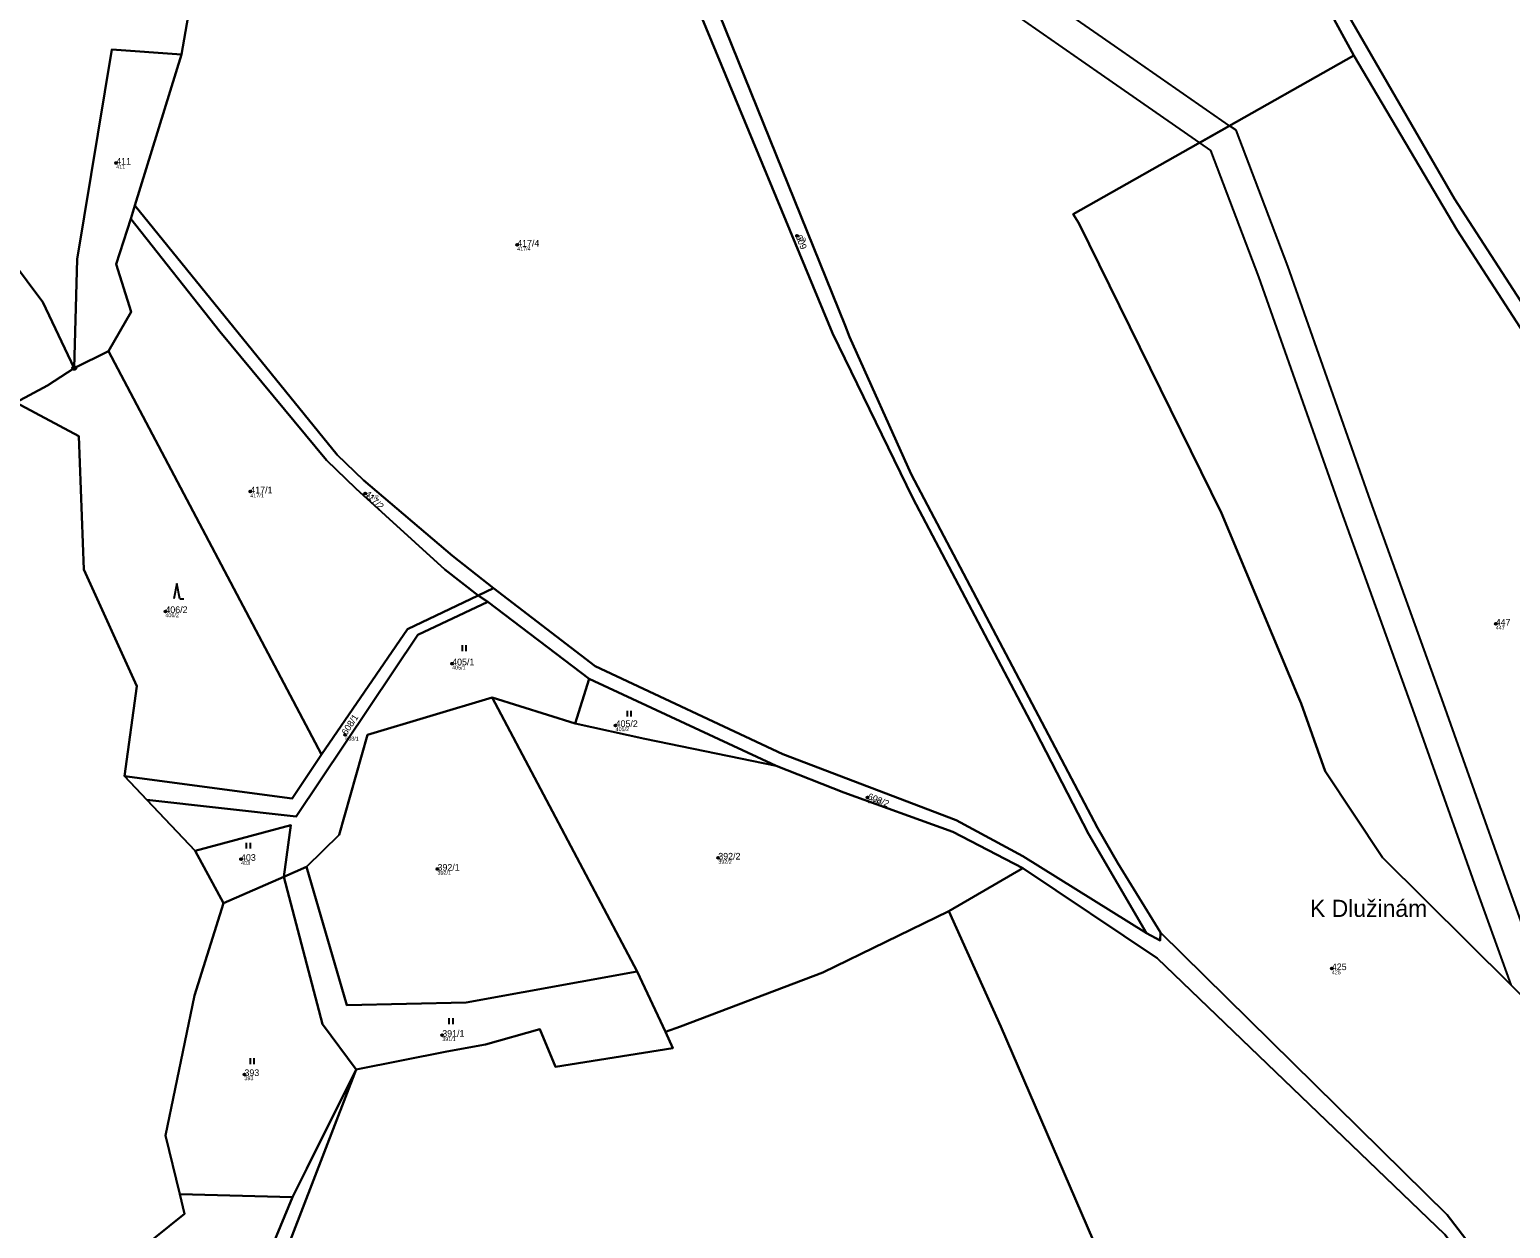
# Model space of a CAD drawing. Extents: x -680203 to -673936, y -1102717 to -1093650.
# Drawn here: x -678803.2 to -678423.4, y -1094627.8 to -1094320.1 of the extents above; entities that cross this region are included whole.
import ezdxf

# ---------------------------------------------------------------- set-up
doc = ezdxf.new("R2010")
doc.units = 0
for name, color, linetype in [('Definiční body', 7, 'Continuous'), ('SOxx01xx_ŽSp_násyp_plocha', 7, 'Continuous'), ('SOxx02xx_Koleje_param další_Popis10', 7, 'Continuous'), ('SOxx02xx_Staničení_Popis10', 7, 'Continuous'), ('SOxxxxxx_Koleje_hlavní_body_Popis10', 7, 'Continuous'), ('SOxxxxxx_Koleje_LN_parametry_Popis10', 7, 'Continuous'), ('SOxxxxxx_Osa_bod_P', 7, 'Continuous'), ('x_prac', 7, 'Continuous')]:
    doc.layers.add(name, color=color, linetype=linetype)

msp = doc.modelspace()

# ---------------------------------------------------------------- linework, layer by layer
at = {"layer": 'Definiční body'}
for centre in [(-678780.99, -1094354.36), (-678606.35, -1094373.05), (-678678.13, -1094375.38), (-678746.58, -1094438.69), (-678717.11, -1094439.18), (-678768.37, -1094469.43), (-678427.11, -1094472.64), (-678694.81, -1094482.85), (-678652.88, -1094498.68), (-678722.22, -1094501.09), (-678588.23, -1094517.17), (-678748.97, -1094533.02), (-678626.54, -1094532.69), (-678698.56, -1094535.54), (-678469.17, -1094561.07), (-678697.35, -1094578.18), (-678748.09, -1094588.25)]:
    msp.add_circle(centre, 0.25, dxfattribs=at)
at = {"layer": 'SOxx01xx_ŽSp_násyp_plocha'}
for points in [[(-678408.41, -1094197.41), (-678433.07, -1094205.99), (-678457.78, -1094208.86), (-678460.39, -1094208.1), (-678465.51, -1094207.42), (-678506.18, -1094206.93), (-678544.04, -1094205.18), (-678558.79, -1094208.3), (-678539.23, -1094218.9), (-678497.99, -1094267.13), (-678476.13, -1094296.89), (-678437.65, -1094363.55), (-678400.98, -1094420.29)], [(-678400.98, -1094420.29), (-678437.65, -1094363.55), (-678476.13, -1094296.89)], [(-678423.28, -1094565.26), (-678456.18, -1094532.59), (-678470.9, -1094510.42), (-678477.03, -1094493.04), (-678478.01, -1094490.65), (-678497.43, -1094444.25), (-678534.04, -1094369.78), (-678535.5, -1094367.45), (-678463.51, -1094326.79), (-678477.04, -1094301.95)], [(-678477.04, -1094301.95), (-678463.51, -1094326.79), (-678436.99, -1094371.58), (-678402.84, -1094424.49)], [(-678626.28, -1094316.05), (-678594, -1094396.07), (-678592.87, -1094399.01), (-678577.1, -1094434.22), (-678529.29, -1094524.94), (-678524.07, -1094534.07), (-678513.09, -1094551.85), (-678439.57, -1094624.33), (-678404.97, -1094669.5)], [(-678404.97, -1094669.5), (-678439.57, -1094624.33), (-678513.09, -1094551.85), (-678513.17, -1094553.92), (-678516.66, -1094552.02), (-678548.39, -1094532.25), (-678565.48, -1094523.02), (-678610, -1094506.08), (-678658.12, -1094483.51), (-678684.16, -1094463.5), (-678688.11, -1094465.37), (-678685.63, -1094466.94), (-678659.67, -1094486.75), (-678611.69, -1094509.05), (-678594.34, -1094515.95), (-678566.4, -1094526.01), (-678548.4, -1094535.33), (-678513.96, -1094558.46), (-678440.17, -1094629.36), (-678407.69, -1094672.09)], [(-678526.05, -1094640.92), (-678554.08, -1094575.98), (-678567.43, -1094546.36), (-678599.73, -1094562.14), (-678636.2, -1094575.98), (-678640.09, -1094577.36), (-678638.16, -1094581.56), (-678668.27, -1094586.31), (-678672.33, -1094576.65), (-678686.27, -1094580.6), (-678696.21, -1094582.37), (-678719.43, -1094587.01), (-678744.04, -1094650.9)]]:
    msp.add_lwpolyline(points, dxfattribs=at)
for points in [[(-678791.74, -1094406.98), (-678790.98, -1094379.04), (-678782.14, -1094325.24), (-678764.27, -1094326.55), (-678762.2, -1094314.73), (-678791.33, -1094309.28), (-678776.46, -1094252.32), (-678799.64, -1094217.73), (-678809.89, -1094229.73), (-678826.61, -1094249.21), (-678824.52, -1094263.89), (-678849.98, -1094294.47), (-678863.57, -1094312.03), (-678871.03, -1094320.13), (-678877.76, -1094326.11), (-678820.2, -1094362.8), (-678799.78, -1094390.03)], [(-678762.2, -1094314.73), (-678764.27, -1094326.55), (-678776.2, -1094365.27), (-678724.33, -1094429.26), (-678717.52, -1094435.75), (-678694.73, -1094455.17), (-678684.16, -1094463.5), (-678658.12, -1094483.51), (-678610, -1094506.08), (-678565.48, -1094523.02), (-678548.39, -1094532.25), (-678516.66, -1094552.02), (-678531.6, -1094526.53), (-678546.45, -1094497.65), (-678576.65, -1094440.41), (-678597.22, -1094398.05), (-678630.64, -1094317.27), (-678642.26, -1094263.11), (-678686.1, -1094259.37), (-678743.83, -1094265.97), (-678756.81, -1094281.18)], [(-678630.64, -1094317.27), (-678597.22, -1094398.05), (-678576.65, -1094440.41), (-678546.45, -1094497.65), (-678531.6, -1094526.53), (-678516.66, -1094552.02), (-678513.17, -1094553.92), (-678513.09, -1094551.85), (-678524.07, -1094534.07), (-678529.29, -1094524.94), (-678577.1, -1094434.22), (-678592.87, -1094399.01), (-678594, -1094396.07), (-678626.28, -1094316.05), (-678637.56, -1094263.43), (-678640.36, -1094263.24), (-678642.26, -1094263.11)], [(-678877.76, -1094326.11), (-678888.71, -1094336.04), (-678877.35, -1094339.01), (-678867.86, -1094354.17), (-678830.57, -1094373.86), (-678809.51, -1094393.55), (-678806.75, -1094415.82), (-678798.58, -1094411.43), (-678791.74, -1094406.98), (-678799.78, -1094390.03), (-678820.2, -1094362.8)], [(-678777.22, -1094368.65), (-678776.2, -1094365.27), (-678764.27, -1094326.55), (-678782.14, -1094325.24), (-678790.98, -1094379.04), (-678791.74, -1094406.98), (-678783, -1094402.66), (-678777.11, -1094392.52), (-678780.97, -1094380.34)], [(-678388.12, -1094602.7), (-678312.09, -1094546.08), (-678320.7, -1094527.04), (-678344.48, -1094496.29), (-678362.44, -1094475.63), (-678402.84, -1094424.49), (-678436.99, -1094371.58), (-678463.51, -1094326.79), (-678535.5, -1094367.45), (-678534.04, -1094369.78), (-678497.43, -1094444.25), (-678478.01, -1094490.65), (-678477.03, -1094493.04), (-678470.9, -1094510.42), (-678456.18, -1094532.59), (-678423.28, -1094565.26), (-678410.01, -1094578.59), (-678397.51, -1094591.35), (-678396.03, -1094592.77)], [(-678776.2, -1094365.27), (-678777.22, -1094368.65), (-678754.39, -1094397.56), (-678727, -1094430.65), (-678719.49, -1094437.91), (-678696.7, -1094458.68), (-678688.11, -1094465.37), (-678684.16, -1094463.5), (-678694.73, -1094455.17), (-678717.52, -1094435.75), (-678724.33, -1094429.26)], [(-678719.49, -1094437.91), (-678727, -1094430.65), (-678754.39, -1094397.56), (-678777.22, -1094368.65), (-678780.97, -1094380.34), (-678777.11, -1094392.52), (-678783, -1094402.66), (-678728.28, -1094506.13), (-678706.26, -1094473.95), (-678688.11, -1094465.37), (-678696.7, -1094458.68)], [(-678791.74, -1094406.98), (-678798.58, -1094411.43), (-678806.75, -1094415.82), (-678790.56, -1094424.45), (-678789.3, -1094458.68), (-678775.68, -1094488.62), (-678778.84, -1094511.76), (-678735.82, -1094517.49), (-678728.28, -1094506.13), (-678783, -1094402.66)], [(-678768.32, -1094603.9), (-678760.87, -1094567.97), (-678753.46, -1094544.35), (-678760.75, -1094530.88), (-678773.1, -1094517.82), (-678778.84, -1094511.76), (-678775.68, -1094488.62), (-678789.3, -1094458.68), (-678790.56, -1094424.45), (-678806.75, -1094415.82), (-678844.24, -1094435.83), (-678834.45, -1094471.28), (-678840.98, -1094499.81), (-678857.61, -1094512.12), (-678898.45, -1094552.02), (-678913.74, -1094552.78), (-678880.47, -1094624.28), (-678875.71, -1094678.22), (-678770.93, -1094687.98), (-678769.21, -1094668.37), (-678781.17, -1094649.96), (-678774.86, -1094633.19), (-678763.5, -1094624.06), (-678764.7, -1094619.02)], [(-678773.1, -1094517.82), (-678734.84, -1094522.09), (-678703.62, -1094475.46), (-678685.63, -1094466.94), (-678688.11, -1094465.37), (-678706.26, -1094473.95), (-678728.28, -1094506.13), (-678735.82, -1094517.49), (-678778.84, -1094511.76)], [(-678685.63, -1094466.94), (-678703.62, -1094475.46), (-678734.84, -1094522.09), (-678773.1, -1094517.82), (-678760.75, -1094530.88), (-678736.16, -1094524.29), (-678737.99, -1094537.58), (-678732.2, -1094535.01), (-678723.78, -1094526.77), (-678716.54, -1094501.11), (-678684.57, -1094491.54), (-678663.29, -1094498.24), (-678659.67, -1094486.75)], [(-678611.69, -1094509.05), (-678659.67, -1094486.75), (-678663.29, -1094498.24), (-678645.38, -1094502.16)], [(-678716.54, -1094501.11), (-678723.78, -1094526.77), (-678732.2, -1094535.01), (-678721.84, -1094570.51), (-678691.19, -1094569.77), (-678647.31, -1094561.84), (-678684.57, -1094491.54)], [(-678663.29, -1094498.24), (-678684.57, -1094491.54), (-678647.31, -1094561.84), (-678640.09, -1094577.36), (-678636.2, -1094575.98), (-678599.73, -1094562.14), (-678567.43, -1094546.36), (-678548.4, -1094535.33), (-678566.4, -1094526.01), (-678594.34, -1094515.95), (-678611.69, -1094509.05), (-678645.38, -1094502.16)], [(-678760.75, -1094530.88), (-678753.46, -1094544.35), (-678737.99, -1094537.58), (-678736.16, -1094524.29)], [(-678732.2, -1094535.01), (-678737.99, -1094537.58), (-678728.09, -1094575.37), (-678719.43, -1094587.01), (-678696.21, -1094582.37), (-678686.27, -1094580.6), (-678672.33, -1094576.65), (-678668.27, -1094586.31), (-678638.16, -1094581.56), (-678640.09, -1094577.36), (-678647.31, -1094561.84), (-678691.19, -1094569.77), (-678721.84, -1094570.51)], [(-678567.43, -1094546.36), (-678554.08, -1094575.98), (-678526.05, -1094640.92), (-678453.93, -1094804.16), (-678428.01, -1094765.69), (-678381.69, -1094715.68), (-678407.69, -1094672.09), (-678440.17, -1094629.36), (-678513.96, -1094558.46), (-678548.4, -1094535.33)], [(-678735.72, -1094619.75), (-678732.08, -1094612.45), (-678719.43, -1094587.01), (-678728.09, -1094575.37), (-678737.99, -1094537.58), (-678753.46, -1094544.35), (-678760.87, -1094567.97), (-678768.32, -1094603.9), (-678764.7, -1094619.02)], [(-678757.43, -1094728.37), (-678757.81, -1094736.31), (-678751.92, -1094736.1), (-678751.1, -1094711.31), (-678744.04, -1094650.9), (-678719.43, -1094587.01), (-678732.08, -1094612.45), (-678735.72, -1094619.75), (-678748.54, -1094650.57), (-678751.06, -1094669.88), (-678756.88, -1094712.73)], [(-678751.06, -1094669.88), (-678748.54, -1094650.57), (-678735.72, -1094619.75), (-678764.7, -1094619.02), (-678763.5, -1094624.06), (-678774.86, -1094633.19), (-678781.17, -1094649.96), (-678769.21, -1094668.37)]]:
    msp.add_lwpolyline(points, close=True, dxfattribs=at)
at = {"layer": 'SOxx02xx_Koleje_param další_Popis10'}
for radius in [0.5, 0.0303]:
    msp.add_circle((-678791.74, -1094406.98), radius, dxfattribs=at)
at = {"layer": 'SOxxxxxx_Koleje_hlavní_body_Popis10'}
for p, q in [((-678765.41, -1094462.25), (-678766.16, -1094466.25)), ((-678764.66, -1094466.25), (-678765.41, -1094462.25)), ((-678764.66, -1094466.25), (-678763.66, -1094466.25)), ((-678692.18, -1094479.64), (-678692.18, -1094478.14)), ((-678691.18, -1094479.64), (-678691.18, -1094478.14)), ((-678649.86, -1094496.44), (-678649.86, -1094494.94)), ((-678648.86, -1094496.44), (-678648.86, -1094494.94)), ((-678747.56, -1094530.32), (-678747.56, -1094528.82)), ((-678746.56, -1094530.32), (-678746.56, -1094528.82)), ((-678695.58, -1094575.36), (-678695.58, -1094573.86)), ((-678694.58, -1094575.36), (-678694.58, -1094573.86)), ((-678746.56, -1094585.62), (-678746.56, -1094584.12)), ((-678745.56, -1094585.62), (-678745.56, -1094584.12))]:
    msp.add_line(p, q, dxfattribs=at)
at = {"layer": 'SOxxxxxx_Koleje_LN_parametry_Popis10'}
for points in [[(-678756.36, -1094173.26), (-678719.91, -1094198.23), (-678717.48, -1094199.91), (-678670.3, -1094232.51), (-678663.29, -1094237.43), (-678647.47, -1094248.53), (-678624.33, -1094264.77), (-678566.84, -1094304.8), (-678529.46, -1094330.86), (-678503.11, -1094349.15), (-678495.37, -1094344.78), (-678524.9, -1094324.3), (-678562.26, -1094298.24), (-678619.75, -1094258.21), (-678665.72, -1094225.95), (-678715.37, -1094191.64), (-678720.25, -1094188.3), (-678750.86, -1094167.33)], [(-678423.28, -1094565.26), (-678410.01, -1094578.59), (-678424.59, -1094537.92), (-678440.53, -1094493.05), (-678459.25, -1094441.06), (-678480.48, -1094380.86), (-678493.66, -1094345.97), (-678495.37, -1094344.78), (-678503.11, -1094349.15), (-678500.26, -1094351.13), (-678488, -1094383.6), (-678466.79, -1094443.74), (-678448.07, -1094495.75), (-678432.13, -1094540.6)]]:
    msp.add_lwpolyline(points, close=True, dxfattribs=at)
at = {"layer": 'x_prac'}
for p, q in [((-678764.27, -1094326.55), (-678762.2, -1094314.73)), ((-678776.2, -1094365.27), (-678764.27, -1094326.55)), ((-678777.22, -1094368.65), (-678776.2, -1094365.27)), ((-678783, -1094402.66), (-678791.74, -1094406.98)), ((-678728.28, -1094506.13), (-678783, -1094402.66)), ((-678688.11, -1094465.37), (-678684.16, -1094463.5)), ((-678685.63, -1094466.94), (-678688.11, -1094465.37)), ((-678659.67, -1094486.75), (-678685.63, -1094466.94)), ((-678663.29, -1094498.24), (-678659.67, -1094486.75)), ((-678611.69, -1094509.05), (-678659.67, -1094486.75)), ((-678647.31, -1094561.84), (-678684.57, -1094491.54)), ((-678663.29, -1094498.24), (-678684.57, -1094491.54)), ((-678773.1, -1094517.82), (-678778.84, -1094511.76)), ((-678760.75, -1094530.88), (-678773.1, -1094517.82)), ((-678753.46, -1094544.35), (-678760.75, -1094530.88)), ((-678732.2, -1094535.01), (-678737.99, -1094537.58)), ((-678548.4, -1094535.33), (-678567.43, -1094546.36)), ((-678737.99, -1094537.58), (-678753.46, -1094544.35)), ((-678640.09, -1094577.36), (-678647.31, -1094561.84)), ((-678764.7, -1094619.02), (-678735.72, -1094619.75))]:
    msp.add_line(p, q, dxfattribs=at)
for points in [[(-678699.45, -1094121.81), (-678679.99, -1094135.54), (-678636.09, -1094162.36), (-678581.41, -1094199.45), (-678560.92, -1094211.45), (-678542.92, -1094222.56), (-678502.16, -1094268.38), (-678477.04, -1094301.95), (-678463.51, -1094326.79)], [(-678339.66, -1094495.99), (-678357.16, -1094475.99), (-678400.98, -1094420.29), (-678437.65, -1094363.55), (-678476.13, -1094296.89), (-678497.99, -1094267.13), (-678539.23, -1094218.9), (-678558.79, -1094208.3)], [(-678642.26, -1094263.11), (-678630.64, -1094317.27), (-678597.22, -1094398.05), (-678576.65, -1094440.41), (-678546.45, -1094497.65), (-678531.6, -1094526.53), (-678516.66, -1094552.02)], [(-678513.09, -1094551.85), (-678524.07, -1094534.07), (-678529.29, -1094524.94), (-678577.1, -1094434.22), (-678592.87, -1094399.01), (-678594, -1094396.07), (-678626.28, -1094316.05), (-678637.56, -1094263.43), (-678640.36, -1094263.24)], [(-678877.76, -1094326.11), (-678820.2, -1094362.8), (-678799.78, -1094390.03), (-678791.74, -1094406.98)], [(-678791.74, -1094406.98), (-678790.98, -1094379.04), (-678782.14, -1094325.24), (-678764.27, -1094326.55)], [(-678388.12, -1094602.7), (-678396.03, -1094592.77), (-678397.51, -1094591.35), (-678410.01, -1094578.59), (-678423.28, -1094565.26), (-678456.18, -1094532.59), (-678470.9, -1094510.42), (-678477.03, -1094493.04), (-678478.01, -1094490.65), (-678497.43, -1094444.25), (-678534.04, -1094369.78), (-678535.5, -1094367.45), (-678463.51, -1094326.79)], [(-678463.51, -1094326.79), (-678436.99, -1094371.58), (-678402.84, -1094424.49), (-678362.44, -1094475.63), (-678344.48, -1094496.29), (-678320.7, -1094527.04)], [(-678684.16, -1094463.5), (-678694.73, -1094455.17), (-678717.52, -1094435.75), (-678724.33, -1094429.26), (-678776.2, -1094365.27)], [(-678783, -1094402.66), (-678777.11, -1094392.52), (-678780.97, -1094380.34), (-678777.22, -1094368.65)], [(-678688.11, -1094465.37), (-678696.7, -1094458.68), (-678719.49, -1094437.91), (-678727, -1094430.65), (-678754.39, -1094397.56), (-678777.22, -1094368.65)], [(-678791.74, -1094406.98), (-678798.58, -1094411.43), (-678806.75, -1094415.82)], [(-678778.84, -1094511.76), (-678775.68, -1094488.62), (-678789.3, -1094458.68), (-678790.56, -1094424.45), (-678806.75, -1094415.82)], [(-678684.16, -1094463.5), (-678658.12, -1094483.51), (-678610, -1094506.08), (-678565.48, -1094523.02), (-678548.39, -1094532.25), (-678516.66, -1094552.02)], [(-678685.63, -1094466.94), (-678703.62, -1094475.46), (-678734.84, -1094522.09), (-678773.1, -1094517.82)], [(-678728.28, -1094506.13), (-678706.26, -1094473.95), (-678688.11, -1094465.37)], [(-678684.57, -1094491.54), (-678716.54, -1094501.11), (-678723.78, -1094526.77), (-678732.2, -1094535.01)], [(-678611.69, -1094509.05), (-678645.38, -1094502.16), (-678663.29, -1094498.24)], [(-678778.84, -1094511.76), (-678735.82, -1094517.49), (-678728.28, -1094506.13)], [(-678548.4, -1094535.33), (-678566.4, -1094526.01), (-678594.34, -1094515.95), (-678611.69, -1094509.05)], [(-678737.99, -1094537.58), (-678736.16, -1094524.29), (-678760.75, -1094530.88)], [(-678647.31, -1094561.84), (-678691.19, -1094569.77), (-678721.84, -1094570.51), (-678732.2, -1094535.01)], [(-678381.69, -1094715.68), (-678407.69, -1094672.09), (-678440.17, -1094629.36), (-678513.96, -1094558.46), (-678548.4, -1094535.33)], [(-678737.99, -1094537.58), (-678728.09, -1094575.37), (-678719.43, -1094587.01)], [(-678764.7, -1094619.02), (-678768.32, -1094603.9), (-678760.87, -1094567.97), (-678753.46, -1094544.35)], [(-678567.43, -1094546.36), (-678599.73, -1094562.14), (-678636.2, -1094575.98), (-678640.09, -1094577.36)], [(-678381.69, -1094715.68), (-678428.01, -1094765.69), (-678453.93, -1094804.16), (-678526.05, -1094640.92), (-678554.08, -1094575.98), (-678567.43, -1094546.36)], [(-678516.66, -1094552.02), (-678513.17, -1094553.92), (-678513.09, -1094551.85)], [(-678513.09, -1094551.85), (-678439.57, -1094624.33), (-678404.97, -1094669.5), (-678334.81, -1094786.25), (-678280.44, -1094842.47), (-678179.51, -1094918.11), (-678139.44, -1094951.94), (-678104.64, -1094979.46)], [(-678640.09, -1094577.36), (-678638.16, -1094581.56), (-678668.27, -1094586.31), (-678672.33, -1094576.65), (-678686.27, -1094580.6), (-678696.21, -1094582.37), (-678719.43, -1094587.01)], [(-678751.92, -1094736.1), (-678751.1, -1094711.31), (-678744.04, -1094650.9), (-678719.43, -1094587.01)], [(-678719.43, -1094587.01), (-678732.08, -1094612.45), (-678735.72, -1094619.75)], [(-678769.21, -1094668.37), (-678781.17, -1094649.96), (-678774.86, -1094633.19), (-678763.5, -1094624.06), (-678764.7, -1094619.02)], [(-678735.72, -1094619.75), (-678748.54, -1094650.57), (-678751.06, -1094669.88)]]:
    msp.add_lwpolyline(points, dxfattribs=at)

# ---------------------------------------------------------------- texts
at = {"layer": 'Definiční body'}
for s, p in [('411', (-678780.99, -1094355.85)), ('609', (-678606.35, -1094374.54)), ('417/4', (-678678.13, -1094376.87)), ('417/1', (-678746.58, -1094440.18)), ('417/2', (-678717.11, -1094440.67)), ('406/2', (-678768.37, -1094470.92)), ('447', (-678427.11, -1094474.13)), ('405/1', (-678694.81, -1094484.34)), ('405/2', (-678652.88, -1094500.17)), ('608/1', (-678722.22, -1094502.58)), ('608/2', (-678588.23, -1094518.66)), ('392/2', (-678626.54, -1094534.18)), ('403', (-678748.97, -1094534.51)), ('392/1', (-678698.56, -1094537.03)), ('425', (-678469.17, -1094562.56)), ('391/1', (-678697.35, -1094579.67)), ('393', (-678748.09, -1094589.74))]:
    msp.add_text(s, height=1, dxfattribs=at).set_placement(p)
at = {"layer": 'SOxx02xx_Staničení_Popis10'}
msp.add_text('K Dlužinám', height=4.4, dxfattribs=at).set_placement((-678474.76, -1094547.84))
at = {"layer": 'SOxxxxxx_Osa_bod_P'}
for s, p in [('411', (-678780.99, -1094354.78)), ('417/4', (-678678.13, -1094375.8)), ('417/1', (-678746.58, -1094439.11)), ('406/2', (-678768.37, -1094469.85)), ('447', (-678427.11, -1094473.06)), ('405/1', (-678694.81, -1094483.27)), ('405/2', (-678652.88, -1094499.1)), ('403', (-678748.97, -1094533.45)), ('392/2', (-678626.54, -1094533.11)), ('392/1', (-678698.56, -1094535.97)), ('425', (-678469.17, -1094561.5)), ('391/1', (-678697.35, -1094578.6)), ('393', (-678748.09, -1094588.68))]:
    msp.add_text(s, height=1.7, dxfattribs=at).set_placement(p)
for s, rotation, p in [('609', 292, (-678606.74, -1094373.21)), ('417/2', 316, (-678717.41, -1094439.49)), ('608/1', 57, (-678721.86, -1094501.32)), ('608/2', 338, (-678588.39, -1094517.56))]:
    msp.add_text(s, height=1.7, rotation=rotation, dxfattribs=at).set_placement(p)

doc.saveas('drawing.dxf')
